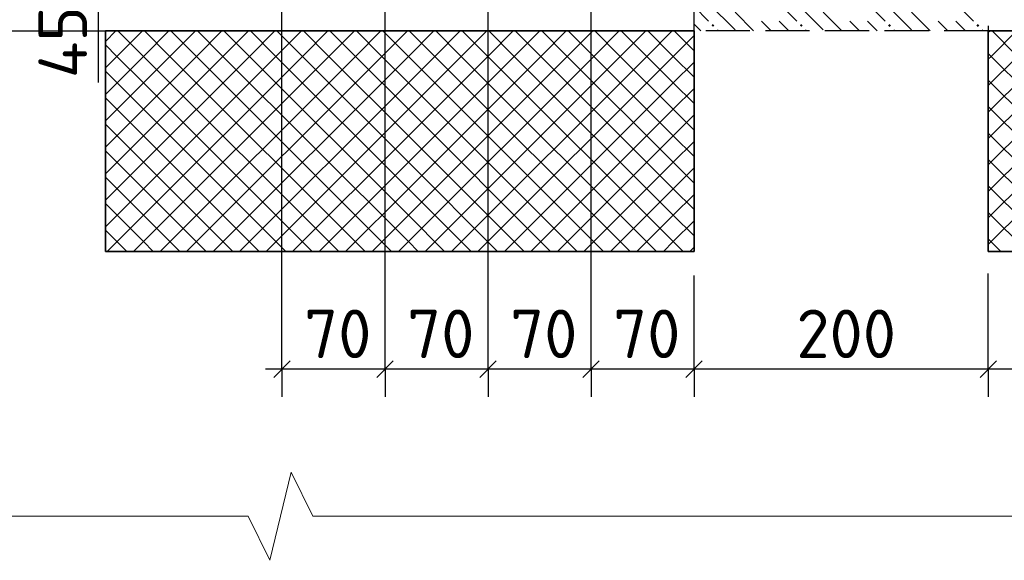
# Model space of a CAD drawing. Header units: millimetres. Extents: x 40580 to 1930067, y -240640 to 81020.
# Tile 372 of 656: x 1126137 to 1130597, y -224933 to -222482. Entities that reach past the tile are written whole.
import ezdxf

# ---------------------------------------------------------------- set-up
doc = ezdxf.new("R2010")
doc.units = ezdxf.units.MM
doc.linetypes.add('______2', pattern=[270, 200, -70])
for name, color, linetype, lineweight in [('Standard', 7, 'Continuous', 25), ('ЖБ Перекрытие верхний уровень', 7, 'Continuous', 35), ('Примечания', 7, 'Continuous', 13)]:
    doc.layers.add(name, color=color, linetype=linetype, lineweight=lineweight)
doc.layers.add('Размерная выноска', color=7, linetype='Continuous')
doc.layers.add('Стилевая поверхн.', color=7, linetype='Continuous')
doc.styles.add('ISOCPEUR', font='isocpeur.ttf')

msp = doc.modelspace()

# ---------------------------------------------------------------- hatches: boundary and pattern name
at = {"layer": 'Стилевая поверхн.', "linetype": 'Continuous', "lineweight": -3, "transparency": 33554687}
for points in [[(1129270.9, -222508.3), (1129277.4, -222501.8), (1129283.9, -222508.3), (1129277.4, -222514.8)], [(1129670.9, -222508.3), (1129677.4, -222501.8), (1129683.9, -222508.3), (1129677.4, -222514.8)], [(1130070.9, -222508.3), (1130077.4, -222501.8), (1130083.9, -222508.3), (1130077.4, -222514.8)], [(1130470.9, -222508.3), (1130477.4, -222501.8), (1130483.9, -222508.3), (1130477.4, -222514.8)]]:
    msp.add_hatch(color=7, dxfattribs=at).paths.add_polyline_path(points, flags=16)

# ---------------------------------------------------------------- linework, layer by layer
at = {"layer": 'Standard', "color": 251, "linetype": 'Continuous', "lineweight": -3, "true_color": 0x656565, "transparency": 33554687}
for p, q in [((1127325, -224066.1), (1127325, -222166.1)), ((1125958.4, -222532.7), (1128358.4, -222532.7)), ((1127325, -224066.1), (1127325, -223941.1)), ((1127791.7, -224066.1), (1127791.7, -223941.1)), ((1128258.4, -224066.1), (1128258.4, -223941.1)), ((1128725, -224066.1), (1128725, -223941.1)), ((1129191.7, -224066.1), (1129191.7, -223941.1)), ((1130525, -224066.1), (1130525, -223941.1)), ((1127325, -224066.1), (1127325, -224191.1)), ((1127791.7, -224066.1), (1127791.7, -224191.1)), ((1128258.4, -224066.1), (1128258.4, -224191.1)), ((1128725, -224066.1), (1128725, -224191.1)), ((1129191.7, -224066.1), (1129191.7, -224191.1)), ((1130525, -224066.1), (1130525, -224191.1))]:
    msp.add_line(p, q, dxfattribs=at)
at = {"layer": 'Standard', "color": 7, "linetype": 'Continuous', "lineweight": 25, "transparency": 33554687}
for p, q in [((1127362.5, -224028.6), (1127287.5, -224103.6)), ((1127829.2, -224028.6), (1127754.2, -224103.6)), ((1128295.9, -224028.6), (1128220.9, -224103.6)), ((1128762.5, -224028.6), (1128687.5, -224103.6)), ((1129229.2, -224028.6), (1129154.2, -224103.6)), ((1130562.5, -224028.6), (1130487.5, -224103.6))]:
    msp.add_line(p, q, dxfattribs=at)
at = {"layer": 'Standard', "color": 7, "linetype": 'Continuous', "lineweight": -3, "transparency": 33554687}
for p, q in [((1127325, -224066.1), (1127250, -224066.1)), ((1127791.7, -224066.1), (1127325, -224066.1)), ((1128258.4, -224066.1), (1127791.7, -224066.1)), ((1128725, -224066.1), (1128258.4, -224066.1)), ((1129191.7, -224066.1), (1128725, -224066.1)), ((1130525, -224066.1), (1129191.7, -224066.1)), ((1130991.7, -224066.1), (1130525, -224066.1))]:
    msp.add_line(p, q, dxfattribs=at)
at = {"layer": 'Standard', "color": 251, "linetype": 'Continuous', "lineweight": -3, "true_color": 0x656565, "transparency": 33554687}
for points in [[(1127791.7, -224066.1), (1127791.7, -224049.1), (1127791.7, -224049.1), (1127791.7, -222166.1)], [(1128258.4, -224066.1), (1128258.4, -224049.1), (1128258.4, -224049.1), (1128258.4, -224049.1), (1128258.4, -224049.1), (1128258.4, -222166.1)], [(1128725, -224066.1), (1128725, -224049.1), (1128725, -224049.1), (1128725, -224049.1), (1128725, -224049.1), (1128725, -224049.1), (1128725, -224049.1), (1128725, -222166.1)], [(1129191.7, -224066.1), (1129191.7, -224049.1), (1129191.7, -224049.1), (1129191.7, -224049.1), (1129191.7, -224049.1), (1129191.7, -224049.1), (1129191.7, -224049.1), (1129191.7, -224049.1), (1129191.7, -224049.1), (1129191.7, -223641.5)], [(1130525, -224066.1), (1130525, -224049.1), (1130525, -224049.1), (1130525, -224049.1), (1130525, -224049.1), (1130525, -224049.1), (1130525, -224049.1), (1130525, -224049.1), (1130525, -224049.1), (1130525, -224049.1), (1130525, -224049.1), (1130525, -223632.7)]]:
    msp.add_lwpolyline(points, dxfattribs=at)
at = {"layer": 'ЖБ Перекрытие верхний уровень', "transparency": 33554687}
for p, q in [((1126525, -223532.7), (1126525, -222532.7)), ((1126525, -222532.7), (1129191.7, -222532.7)), ((1129191.7, -222532.7), (1129191.7, -223532.7)), ((1130525, -223532.7), (1130525, -222532.7)), ((1130525, -222532.7), (1133191.7, -222532.7)), ((1129191.7, -223532.7), (1126525, -223532.7)), ((1133191.7, -223532.7), (1130525, -223532.7))]:
    msp.add_line(p, q, dxfattribs=at)
at = {"layer": 'Примечания', "color": 253, "linetype": '______2', "lineweight": -3, "true_color": 0xababab, "transparency": 33554687}
for p, q in [((1129191.7, -222532.7), (1129191.7, -218999.4)), ((1130525, -218999.4), (1130525, -222532.7)), ((1130525, -222532.7), (1129191.7, -222532.7))]:
    msp.add_line(p, q, dxfattribs=at)
at = {"layer": 'Примечания', "color": 7, "linetype": 'Continuous', "lineweight": 13, "transparency": 33554687}
for p, q in [((1127367.1, -224532.7), (1127269.8, -224932.7)), ((1127464.4, -224732.7), (1127367.1, -224532.7)), ((1127172.4, -224732.7), (1124885.1, -224732.7)), ((1127269.8, -224932.7), (1127172.4, -224732.7)), ((1129751.8, -224732.7), (1127464.4, -224732.7)), ((1132039.1, -224732.7), (1129751.8, -224732.7))]:
    msp.add_line(p, q, dxfattribs=at)
at = {"layer": 'Размерная выноска', "color": 7, "linetype": 'Continuous', "lineweight": -3, "transparency": 33554687}
msp.add_line((1126491.7, -222366.1), (1126491.7, -222766.1), dxfattribs=at)
at = {"layer": 'Стилевая поверхн.', "color": 9, "linetype": 'Continuous', "lineweight": -3, "true_color": 0xc7c7c7, "transparency": 33554687}
for p, q in [((1129537.4, -222368.3), (1129657.4, -222488.3)), ((1129937.4, -222368.3), (1130057.4, -222488.3)), ((1130337.4, -222368.3), (1130457.4, -222488.3)), ((1129257.4, -222408.3), (1129377.4, -222528.3)), ((1129657.4, -222408.3), (1129777.4, -222528.3)), ((1130057.4, -222408.3), (1130177.4, -222528.3)), ((1129191.7, -222422.6), (1129257.4, -222488.3)), ((1129461.8, -222532.7), (1129377.4, -222448.3)), ((1129861.8, -222532.7), (1129777.4, -222448.3)), ((1130261.8, -222532.7), (1130177.4, -222448.3)), ((1129497.4, -222488.3), (1129541.8, -222532.7)), ((1129577.4, -222488.3), (1129621.8, -222532.7)), ((1129897.4, -222488.3), (1129941.8, -222532.7)), ((1129977.4, -222488.3), (1130021.8, -222532.7)), ((1130297.4, -222488.3), (1130341.8, -222532.7)), ((1130377.4, -222488.3), (1130421.8, -222532.7)), ((1129191.7, -222502.6), (1129221.8, -222532.7)), ((1129301.8, -222532.7), (1129297.4, -222528.3)), ((1129701.8, -222532.7), (1129697.4, -222528.3)), ((1130101.8, -222532.7), (1130097.4, -222528.3)), ((1130501.8, -222532.7), (1130497.4, -222528.3))]:
    msp.add_line(p, q, dxfattribs=at)
at = {"layer": 'Стилевая поверхн.', "color": 252, "linetype": 'Continuous', "lineweight": 13, "true_color": 0x8f8f8f, "transparency": 33554687}
for p, q in [((1126525, -222580.7), (1126572.9, -222532.7)), ((1126577.4, -222648.3), (1126692.9, -222532.7)), ((1126581.8, -222532.7), (1126697.4, -222648.3)), ((1126697.4, -222648.3), (1126812.9, -222532.7)), ((1126701.8, -222532.7), (1126817.4, -222648.3)), ((1126817.4, -222648.3), (1126932.9, -222532.7)), ((1126821.8, -222532.7), (1126937.4, -222648.3)), ((1126937.4, -222648.3), (1127052.9, -222532.7)), ((1126941.8, -222532.7), (1127057.4, -222648.3)), ((1127057.4, -222648.3), (1127172.9, -222532.7)), ((1127061.8, -222532.7), (1127177.4, -222648.3)), ((1127177.4, -222648.3), (1127292.9, -222532.7)), ((1127181.8, -222532.7), (1127297.4, -222648.3)), ((1127297.4, -222648.3), (1127412.9, -222532.7)), ((1127301.8, -222532.7), (1127417.4, -222648.3)), ((1127417.4, -222648.3), (1127532.9, -222532.7)), ((1127421.8, -222532.7), (1127537.4, -222648.3)), ((1127537.4, -222648.3), (1127652.9, -222532.7)), ((1127541.8, -222532.7), (1127657.4, -222648.3)), ((1127657.4, -222648.3), (1127772.9, -222532.7)), ((1127661.8, -222532.7), (1127777.4, -222648.3)), ((1127777.4, -222648.3), (1127892.9, -222532.7)), ((1127781.8, -222532.7), (1127897.4, -222648.3)), ((1127897.4, -222648.3), (1128012.9, -222532.7)), ((1127901.8, -222532.7), (1128017.4, -222648.3)), ((1128017.4, -222648.3), (1128132.9, -222532.7)), ((1128021.8, -222532.7), (1128137.4, -222648.3)), ((1128137.4, -222648.3), (1128252.9, -222532.7)), ((1128141.8, -222532.7), (1128257.4, -222648.3)), ((1128257.4, -222648.3), (1128372.9, -222532.7)), ((1128261.8, -222532.7), (1128377.4, -222648.3)), ((1128377.4, -222648.3), (1128492.9, -222532.7)), ((1128381.8, -222532.7), (1128497.4, -222648.3)), ((1128497.4, -222648.3), (1128612.9, -222532.7)), ((1128501.8, -222532.7), (1128617.4, -222648.3)), ((1128617.4, -222648.3), (1128732.9, -222532.7)), ((1128621.8, -222532.7), (1128737.4, -222648.3)), ((1128737.4, -222648.3), (1128852.9, -222532.7)), ((1128741.8, -222532.7), (1128857.4, -222648.3)), ((1128857.4, -222648.3), (1128972.9, -222532.7)), ((1128861.8, -222532.7), (1128977.4, -222648.3)), ((1128977.4, -222648.3), (1129092.9, -222532.7)), ((1128981.8, -222532.7), (1129097.4, -222648.3)), ((1129101.8, -222532.7), (1129191.7, -222622.6)), ((1130525, -222540.7), (1130532.9, -222532.7)), ((1130537.4, -222648.3), (1130652.9, -222532.7)), ((1130541.8, -222532.7), (1130657.4, -222648.3)), ((1129097.4, -222648.3), (1129191.7, -222554)), ((1126525, -222595.9), (1126577.4, -222648.3)), ((1130525, -222635.9), (1130537.4, -222648.3)), ((1126525, -222700.6), (1126577.4, -222648.3)), ((1126525, -222820.7), (1126697.4, -222648.3)), ((1126577.4, -222648.3), (1126697.4, -222768.3)), ((1126697.4, -222768.3), (1126817.4, -222648.3)), ((1126697.4, -222888.3), (1126937.4, -222648.3)), ((1126697.4, -223008.3), (1127057.4, -222648.3)), ((1126697.4, -223128.3), (1127177.4, -222648.3)), ((1126697.4, -223248.3), (1127297.4, -222648.3)), ((1126697.4, -223368.3), (1127417.4, -222648.3)), ((1126697.4, -223488.3), (1127537.4, -222648.3)), ((1126697.4, -222648.3), (1127581.8, -223532.7)), ((1126772.9, -223532.7), (1127657.4, -222648.3)), ((1126817.4, -222648.3), (1127701.8, -223532.7)), ((1126892.9, -223532.7), (1127777.4, -222648.3)), ((1126937.4, -222648.3), (1127821.8, -223532.7)), ((1127012.9, -223532.7), (1127897.4, -222648.3)), ((1127057.4, -222648.3), (1127897.4, -223488.3)), ((1127177.4, -222648.3), (1127897.4, -223368.3)), ((1127297.4, -222648.3), (1127897.4, -223248.3)), ((1127417.4, -222648.3), (1127897.4, -223128.3)), ((1127537.4, -222648.3), (1127897.4, -223008.3)), ((1127657.4, -222648.3), (1127897.4, -222888.3)), ((1127777.4, -222648.3), (1127897.4, -222768.3)), ((1127897.4, -222768.3), (1128017.4, -222648.3)), ((1127897.4, -222888.3), (1128137.4, -222648.3)), ((1127897.4, -223008.3), (1128257.4, -222648.3)), ((1127897.4, -223128.3), (1128377.4, -222648.3)), ((1127897.4, -223248.3), (1128497.4, -222648.3)), ((1127897.4, -223368.3), (1128617.4, -222648.3)), ((1127897.4, -223488.3), (1128737.4, -222648.3)), ((1127897.4, -222648.3), (1128781.8, -223532.7)), ((1127972.9, -223532.7), (1128857.4, -222648.3)), ((1128017.4, -222648.3), (1128901.8, -223532.7)), ((1128092.9, -223532.7), (1128977.4, -222648.3)), ((1128137.4, -222648.3), (1129021.8, -223532.7)), ((1128212.9, -223532.7), (1129097.4, -222648.3)), ((1128257.4, -222648.3), (1129097.4, -223488.3)), ((1128377.4, -222648.3), (1129097.4, -223368.3)), ((1128497.4, -222648.3), (1129097.4, -223248.3)), ((1128617.4, -222648.3), (1129097.4, -223128.3)), ((1128737.4, -222648.3), (1129097.4, -223008.3)), ((1128857.4, -222648.3), (1129097.4, -222888.3)), ((1128977.4, -222648.3), (1129097.4, -222768.3)), ((1129097.4, -222648.3), (1129191.7, -222742.6)), ((1129097.4, -222768.3), (1129191.7, -222674)), ((1130525, -222660.7), (1130537.4, -222648.3)), ((1130525, -222780.6), (1130657.4, -222648.3)), ((1130525, -222900.6), (1130777.4, -222648.3)), ((1130525, -223020.7), (1130897.4, -222648.3)), ((1130525, -223140.7), (1131017.4, -222648.3)), ((1130525, -223260.6), (1131137.4, -222648.3)), ((1130525, -223380.6), (1131257.4, -222648.3)), ((1130525, -223500.6), (1131377.4, -222648.3)), ((1130537.4, -222648.3), (1131421.8, -223532.7)), ((1126525, -222715.9), (1126697.4, -222888.3)), ((1126525, -222940.7), (1126697.4, -222768.3)), ((1126697.4, -222768.3), (1127461.8, -223532.7)), ((1127132.9, -223532.7), (1127897.4, -222768.3)), ((1127897.4, -222768.3), (1128661.8, -223532.7)), ((1128332.9, -223532.7), (1129097.4, -222768.3)), ((1129097.4, -222768.3), (1129191.7, -222862.6)), ((1130525, -222755.9), (1131301.8, -223532.7)), ((1129097.4, -222888.3), (1129191.7, -222794)), ((1126525, -222835.9), (1126697.4, -223008.3)), ((1126525, -223060.6), (1126697.4, -222888.3)), ((1126697.4, -222888.3), (1127341.8, -223532.7)), ((1127252.9, -223532.7), (1127897.4, -222888.3)), ((1127897.4, -222888.3), (1128541.8, -223532.7)), ((1128452.9, -223532.7), (1129097.4, -222888.3)), ((1129097.4, -222888.3), (1129191.7, -222982.6)), ((1130525, -222875.9), (1131181.8, -223532.7)), ((1129097.4, -223008.3), (1129191.7, -222914)), ((1126525, -222955.9), (1126697.4, -223128.3)), ((1126525, -223180.6), (1126697.4, -223008.3)), ((1126697.4, -223008.3), (1127221.8, -223532.7)), ((1127372.9, -223532.7), (1127897.4, -223008.3)), ((1127897.4, -223008.3), (1128421.8, -223532.7)), ((1128572.9, -223532.7), (1129097.4, -223008.3)), ((1129097.4, -223008.3), (1129191.7, -223102.6)), ((1129097.4, -223128.3), (1129191.7, -223034)), ((1130525, -222995.9), (1131061.8, -223532.7)), ((1126525, -223075.9), (1126697.4, -223248.3)), ((1130525, -223115.9), (1130941.8, -223532.7)), ((1126525, -223300.6), (1126697.4, -223128.3)), ((1126697.4, -223128.3), (1127101.8, -223532.7)), ((1127492.9, -223532.7), (1127897.4, -223128.3)), ((1127897.4, -223128.3), (1128301.8, -223532.7)), ((1128692.9, -223532.7), (1129097.4, -223128.3)), ((1129097.4, -223128.3), (1129191.7, -223222.6)), ((1129097.4, -223248.3), (1129191.7, -223154)), ((1126525, -223195.9), (1126697.4, -223368.3)), ((1126525, -223420.7), (1126697.4, -223248.3)), ((1126697.4, -223248.3), (1126981.8, -223532.7)), ((1127612.9, -223532.7), (1127897.4, -223248.3)), ((1127897.4, -223248.3), (1128181.8, -223532.7)), ((1128812.9, -223532.7), (1129097.4, -223248.3)), ((1129097.4, -223248.3), (1129191.7, -223342.6)), ((1130525, -223235.9), (1130821.8, -223532.7)), ((1129097.4, -223368.3), (1129191.7, -223274)), ((1126525, -223315.9), (1126697.4, -223488.3)), ((1126532.9, -223532.7), (1126697.4, -223368.3)), ((1126697.4, -223368.3), (1126861.8, -223532.7)), ((1127732.9, -223532.7), (1127897.4, -223368.3)), ((1127897.4, -223368.3), (1128061.8, -223532.7)), ((1128932.9, -223532.7), (1129097.4, -223368.3)), ((1129097.4, -223368.3), (1129191.7, -223462.6)), ((1129097.4, -223488.3), (1129191.7, -223394)), ((1130525, -223355.9), (1130701.8, -223532.7)), ((1126525, -223435.9), (1126621.8, -223532.7)), ((1130525, -223475.9), (1130581.8, -223532.7)), ((1126652.9, -223532.7), (1126697.4, -223488.3)), ((1126697.4, -223488.3), (1126741.8, -223532.7)), ((1127852.9, -223532.7), (1127897.4, -223488.3)), ((1127897.4, -223488.3), (1127941.8, -223532.7)), ((1129052.9, -223532.7), (1129097.4, -223488.3)), ((1129097.4, -223488.3), (1129141.8, -223532.7)), ((1129172.9, -223532.7), (1129191.7, -223514))]:
    msp.add_line(p, q, dxfattribs=at)

# ---------------------------------------------------------------- texts
at = {"layer": 'Standard', "color": 7, "linetype": 'Continuous', "lineweight": 25, "transparency": 33554687, "insert": (1126441.7, -222747), "char_height": 220, "width": 375.735, "attachment_point": 7, "rotation": 90, "style": 'ISOCPEUR'}
msp.add_mtext('45', dxfattribs=at)
at = {"layer": 'Standard', "color": 7, "linetype": 'Continuous', "lineweight": 25, "transparency": 33554687, "char_height": 220, "attachment_point": 7, "style": 'ISOCPEUR'}
for s, insert, width in [('70', (1127425.4, -224016.1), 391.317), ('70', (1127892.1, -224016.1), 391.311), ('70', (1128358.7, -224016.1), 391.311), ('70', (1128825.4, -224016.1), 391.317), ('200', (1129655.1, -224016.1), 531.967)]:
    msp.add_mtext(s, dxfattribs=dict(at, insert=insert, width=width))

doc.saveas('drawing.dxf')
